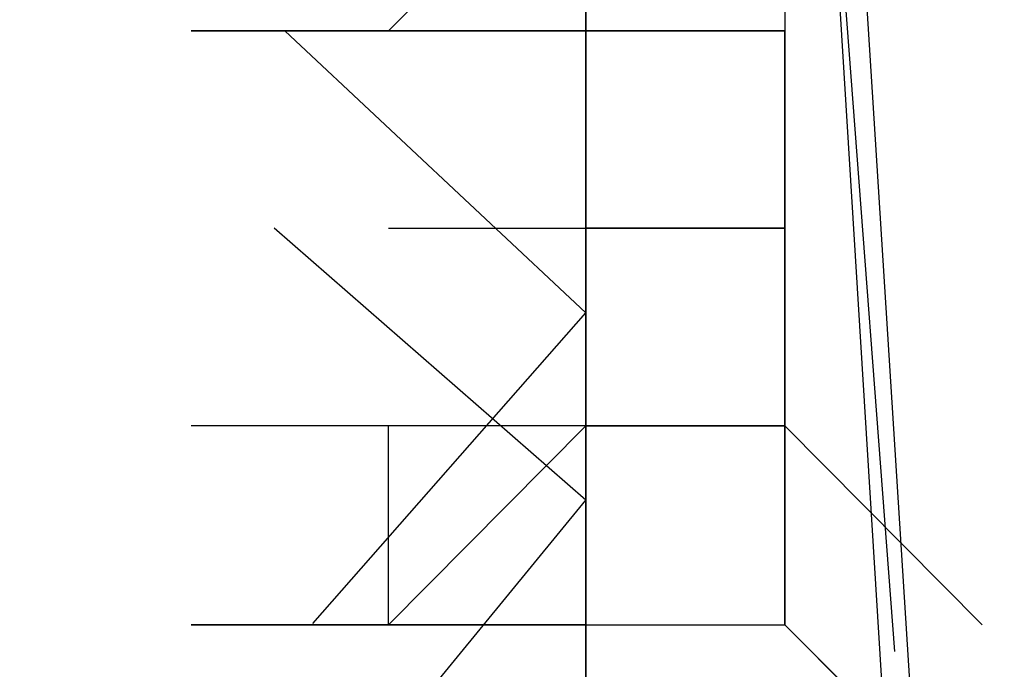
# Model space of a CAD drawing. Header units: feet. Extents: x -79 to 198, y -22 to 181.
# Tile 873 of 982: x 137.8151 to 137.8815, y 118.8014 to 118.8451. Entities that reach past the tile are written whole.
import ezdxf

# ---------------------------------------------------------------- set-up
doc = ezdxf.new("R2010")
doc.units = ezdxf.units.FT
doc.layers.add('A-LINEA', color=7, linetype='CONTINUOUS')

msp = doc.modelspace()

# ---------------------------------------------------------------- linework, layer by layer
at = {"layer": 'A-LINEA'}
for p, q in [((137.8697, 118.8605), (137.8741, 118.8026)), ((137.8697, 118.8605), (137.8741, 118.8026)), ((137.8533, 118.8578), (137.8533, 118.8444)), ((137.8533, 118.8578), (137.8533, 118.8444)), ((137.8533, 118.8444), (137.8533, 118.8578)), ((137.8533, 118.8578), (137.8533, 118.8444)), ((137.8533, 118.8578), (137.8533, 118.8444)), ((137.8533, 118.8444), (137.8533, 118.8578)), ((137.8667, 118.8578), (137.8667, 118.8444)), ((137.8667, 118.8578), (137.8667, 118.8444)), ((137.8667, 118.8578), (137.8667, 118.8444)), ((137.8667, 118.8578), (137.8667, 118.8444)), ((137.8267, 118.8444), (137.8267, 118.8444)), ((137.8267, 118.8444), (137.8267, 118.8444)), ((137.8267, 118.8444), (137.8267, 118.8444)), ((137.8267, 118.8444), (137.8267, 118.8444)), ((137.8267, 118.8444), (137.8267, 118.8444)), ((137.8267, 118.8444), (137.84, 118.8444)), ((137.8267, 118.8444), (137.8267, 118.8444)), ((137.8267, 118.8444), (137.8267, 118.8444)), ((137.8267, 118.8444), (137.8267, 118.8444)), ((137.8267, 118.8444), (137.8267, 118.8444)), ((137.8267, 118.8444), (137.8267, 118.8444)), ((137.8267, 118.8444), (137.84, 118.8444)), ((137.84, 118.8444), (137.84, 118.8444)), ((137.84, 118.8444), (137.8533, 118.8444)), ((137.8533, 118.8444), (137.84, 118.8444)), ((137.84, 118.8444), (137.84, 118.8444)), ((137.84, 118.8444), (137.84, 118.8444)), ((137.84, 118.8444), (137.84, 118.8444)), ((137.84, 118.8444), (137.84, 118.8444)), ((137.84, 118.8444), (137.84, 118.8444)), ((137.8533, 118.8444), (137.84, 118.8444)), ((137.84, 118.8444), (137.84, 118.8444)), ((137.84, 118.8444), (137.84, 118.8444)), ((137.84, 118.8444), (137.84, 118.8444)), ((137.84, 118.8444), (137.84, 118.8444)), ((137.84, 118.8444), (137.84, 118.8444)), ((137.84, 118.8444), (137.84, 118.8444)), ((137.84, 118.8444), (137.84, 118.8444)), ((137.8533, 118.8444), (137.84, 118.8444)), ((137.84, 118.8444), (137.84, 118.8444)), ((137.84, 118.8444), (137.84, 118.8444)), ((137.84, 118.8444), (137.84, 118.8444)), ((137.84, 118.8444), (137.84, 118.8444)), ((137.84, 118.8444), (137.84, 118.8444)), ((137.84, 118.8444), (137.84, 118.8444)), ((137.84, 118.8444), (137.84, 118.8444)), ((137.84, 118.8444), (137.8533, 118.8444)), ((137.8533, 118.8444), (137.84, 118.8444)), ((137.84, 118.8444), (137.84, 118.8444)), ((137.84, 118.8444), (137.84, 118.8444)), ((137.84, 118.8444), (137.84, 118.8444)), ((137.84, 118.8444), (137.84, 118.8444)), ((137.84, 118.8444), (137.84, 118.8444)), ((137.8533, 118.8444), (137.84, 118.8444)), ((137.84, 118.8444), (137.84, 118.8444)), ((137.84, 118.8444), (137.84, 118.8444)), ((137.84, 118.8444), (137.84, 118.8444)), ((137.84, 118.8444), (137.84, 118.8444)), ((137.84, 118.8444), (137.84, 118.8444)), ((137.84, 118.8444), (137.84, 118.8444)), ((137.84, 118.8444), (137.84, 118.8444)), ((137.8533, 118.8444), (137.84, 118.8444)), ((137.84, 118.8444), (137.84, 118.8444)), ((137.84, 118.8444), (137.84, 118.8444)), ((137.84, 118.8444), (137.84, 118.8444)), ((137.84, 118.8444), (137.84, 118.8444)), ((137.84, 118.8444), (137.84, 118.8444)), ((137.84, 118.8444), (137.84, 118.8444)), ((137.8533, 118.8444), (137.8533, 118.8444)), ((137.8533, 118.8444), (137.8533, 118.8444)), ((137.8533, 118.8444), (137.8533, 118.8311)), ((137.8533, 118.8444), (137.8533, 118.8311)), ((137.8533, 118.8444), (137.8533, 118.8311)), ((137.8533, 118.8444), (137.8533, 118.8444)), ((137.8533, 118.8444), (137.8533, 118.8444)), ((137.8533, 118.8444), (137.8533, 118.8444)), ((137.8533, 118.8444), (137.8533, 118.8444)), ((137.8533, 118.8444), (137.8533, 118.8444)), ((137.8533, 118.8444), (137.8533, 118.8444)), ((137.8533, 118.8444), (137.8533, 118.8444)), ((137.8533, 118.8444), (137.8533, 118.8444)), ((137.8533, 118.8444), (137.8533, 118.8444)), ((137.8533, 118.8444), (137.8533, 118.8444)), ((137.8533, 118.8444), (137.8533, 118.8444)), ((137.8533, 118.8444), (137.8533, 118.8444)), ((137.8667, 118.8444), (137.8533, 118.8444)), ((137.8533, 118.8444), (137.8533, 118.8444)), ((137.8533, 118.8444), (137.8533, 118.8444)), ((137.8533, 118.8444), (137.8533, 118.8444)), ((137.8533, 118.8444), (137.8533, 118.8444)), ((137.8533, 118.8444), (137.8533, 118.8444)), ((137.8533, 118.8444), (137.8533, 118.8444)), ((137.8533, 118.8444), (137.8533, 118.8444)), ((137.8533, 118.8444), (137.8533, 118.8444)), ((137.8533, 118.8444), (137.8533, 118.8444)), ((137.8533, 118.8444), (137.8533, 118.8444)), ((137.8533, 118.8444), (137.8533, 118.8444)), ((137.8533, 118.8444), (137.8533, 118.8444)), ((137.8533, 118.8444), (137.8533, 118.8444)), ((137.8533, 118.8444), (137.8533, 118.8444)), ((137.8533, 118.8311), (137.8533, 118.8444)), ((137.8533, 118.8444), (137.8533, 118.8444)), ((137.8533, 118.8444), (137.8533, 118.8444)), ((137.8533, 118.8444), (137.8533, 118.8444)), ((137.8533, 118.8444), (137.8533, 118.8444)), ((137.8533, 118.8444), (137.8533, 118.8444)), ((137.8533, 118.8444), (137.8667, 118.8444)), ((137.8533, 118.8311), (137.8533, 118.8444)), ((137.8533, 118.8444), (137.8533, 118.8444)), ((137.8533, 118.8444), (137.8667, 118.8444)), ((137.8533, 118.8444), (137.8533, 118.8311)), ((137.8533, 118.8444), (137.8533, 118.8444)), ((137.8533, 118.8444), (137.8533, 118.8444)), ((137.8667, 118.8444), (137.8533, 118.8444)), ((137.8533, 118.8444), (137.8533, 118.8444)), ((137.8533, 118.8444), (137.8533, 118.8444)), ((137.8533, 118.8444), (137.8533, 118.8311)), ((137.8533, 118.8444), (137.8533, 118.8444)), ((137.8533, 118.8444), (137.8533, 118.8444)), ((137.8533, 118.8444), (137.8533, 118.8311)), ((137.8533, 118.8444), (137.8533, 118.8444)), ((137.8533, 118.8444), (137.8533, 118.8444)), ((137.8533, 118.8444), (137.8533, 118.8311)), ((137.8533, 118.8444), (137.8533, 118.8311)), ((137.8533, 118.8444), (137.8533, 118.8311)), ((137.8533, 118.8444), (137.8533, 118.8444)), ((137.8533, 118.8444), (137.8533, 118.8444)), ((137.8533, 118.8444), (137.8533, 118.8444)), ((137.8533, 118.8444), (137.8533, 118.8444)), ((137.8533, 118.8444), (137.8533, 118.8444)), ((137.8533, 118.8444), (137.8533, 118.8444)), ((137.8533, 118.8444), (137.8533, 118.8444)), ((137.8533, 118.8444), (137.8533, 118.8444)), ((137.8533, 118.8444), (137.8533, 118.8444)), ((137.8533, 118.8444), (137.8533, 118.8444)), ((137.8533, 118.8444), (137.8533, 118.8444)), ((137.8533, 118.8444), (137.8533, 118.8444)), ((137.8667, 118.8444), (137.8533, 118.8444)), ((137.8533, 118.8444), (137.8533, 118.8444)), ((137.8533, 118.8444), (137.8533, 118.8444)), ((137.8533, 118.8444), (137.8533, 118.8444)), ((137.8533, 118.8444), (137.8533, 118.8444)), ((137.8533, 118.8444), (137.8533, 118.8444)), ((137.8533, 118.8444), (137.8533, 118.8444)), ((137.8533, 118.8444), (137.8533, 118.8444)), ((137.8533, 118.8444), (137.8533, 118.8444)), ((137.8533, 118.8444), (137.8533, 118.8444)), ((137.8533, 118.8444), (137.8533, 118.8444)), ((137.8533, 118.8444), (137.8533, 118.8444)), ((137.8533, 118.8444), (137.8533, 118.8444)), ((137.8533, 118.8444), (137.8533, 118.8444)), ((137.8533, 118.8444), (137.8533, 118.8444)), ((137.8533, 118.8311), (137.8533, 118.8444)), ((137.8533, 118.8444), (137.8533, 118.8444)), ((137.8533, 118.8444), (137.8533, 118.8444)), ((137.8533, 118.8444), (137.8533, 118.8444)), ((137.8533, 118.8444), (137.8533, 118.8444)), ((137.8533, 118.8444), (137.8533, 118.8444)), ((137.8533, 118.8444), (137.8667, 118.8444)), ((137.8533, 118.8311), (137.8533, 118.8444)), ((137.8533, 118.8444), (137.8533, 118.8444)), ((137.8533, 118.8444), (137.8667, 118.8444)), ((137.8533, 118.8444), (137.8533, 118.8311)), ((137.8533, 118.8444), (137.8533, 118.8444)), ((137.8533, 118.8444), (137.8533, 118.8444)), ((137.8667, 118.8444), (137.8533, 118.8444)), ((137.8533, 118.8444), (137.8533, 118.8444)), ((137.8533, 118.8444), (137.8533, 118.8444)), ((137.8533, 118.8444), (137.8533, 118.8311)), ((137.8533, 118.8444), (137.8533, 118.8444)), ((137.8533, 118.8444), (137.8533, 118.8444)), ((137.8533, 118.8444), (137.8533, 118.8311)), ((137.8667, 118.8444), (137.8667, 118.8444)), ((137.8667, 118.8444), (137.8667, 118.8444)), ((137.8667, 118.8444), (137.8667, 118.8444)), ((137.8667, 118.8444), (137.8667, 118.8444)), ((137.8667, 118.8444), (137.8667, 118.8444)), ((137.8667, 118.8444), (137.8667, 118.8444)), ((137.8667, 118.8444), (137.8667, 118.8444)), ((137.8667, 118.8444), (137.8667, 118.8444)), ((137.8667, 118.8444), (137.8667, 118.8444)), ((137.8667, 118.8444), (137.8667, 118.8311)), ((137.8667, 118.8444), (137.8667, 118.8311)), ((137.8667, 118.8444), (137.8667, 118.8444)), ((137.8667, 118.8444), (137.8667, 118.8444)), ((137.8667, 118.8444), (137.8667, 118.8444)), ((137.8667, 118.8444), (137.8667, 118.8444)), ((137.8667, 118.8444), (137.8667, 118.8444)), ((137.8667, 118.8444), (137.8667, 118.8444)), ((137.8667, 118.8444), (137.8667, 118.8444)), ((137.8667, 118.8444), (137.8667, 118.8444)), ((137.8667, 118.8444), (137.8667, 118.8444)), ((137.8667, 118.8444), (137.8667, 118.8444)), ((137.8667, 118.8444), (137.8667, 118.8444)), ((137.8667, 118.8444), (137.8667, 118.8444)), ((137.8667, 118.8311), (137.8667, 118.8444)), ((137.8667, 118.8444), (137.8667, 118.8444)), ((137.8667, 118.8311), (137.8667, 118.8444)), ((137.8667, 118.8444), (137.8667, 118.8444)), ((137.8667, 118.8444), (137.8667, 118.8444)), ((137.8667, 118.8444), (137.8667, 118.8444)), ((137.8667, 118.8444), (137.8667, 118.8444)), ((137.8667, 118.8444), (137.8667, 118.8444)), ((137.8667, 118.8444), (137.8667, 118.8444)), ((137.8667, 118.8444), (137.8667, 118.8444)), ((137.8667, 118.8444), (137.8667, 118.8444)), ((137.8667, 118.8444), (137.8667, 118.8444)), ((137.8667, 118.8444), (137.8667, 118.8444)), ((137.8667, 118.8444), (137.8667, 118.8444)), ((137.8667, 118.8444), (137.8667, 118.8444)), ((137.8667, 118.8444), (137.8667, 118.8444)), ((137.8667, 118.8444), (137.8667, 118.8444)), ((137.8667, 118.8444), (137.8667, 118.8444)), ((137.8667, 118.8444), (137.8667, 118.8444)), ((137.8667, 118.8444), (137.8667, 118.8444)), ((137.8667, 118.8444), (137.8667, 118.8444)), ((137.8667, 118.8444), (137.8667, 118.8444)), ((137.8667, 118.8444), (137.8667, 118.8444)), ((137.8667, 118.8444), (137.8667, 118.8444)), ((137.8667, 118.8444), (137.8667, 118.8444)), ((137.8667, 118.8444), (137.8667, 118.8444)), ((137.8667, 118.8444), (137.8667, 118.8444)), ((137.8667, 118.8444), (137.8667, 118.8444)), ((137.8667, 118.8444), (137.8667, 118.8444)), ((137.8667, 118.8444), (137.8667, 118.8444)), ((137.8667, 118.8444), (137.8667, 118.8444)), ((137.8667, 118.8444), (137.8667, 118.8444)), ((137.8667, 118.8444), (137.8667, 118.8444)), ((137.8667, 118.8444), (137.8667, 118.8311)), ((137.8667, 118.8444), (137.8667, 118.8311)), ((137.8667, 118.8444), (137.8667, 118.8444)), ((137.8667, 118.8444), (137.8667, 118.8444)), ((137.8667, 118.8444), (137.8667, 118.8444)), ((137.8667, 118.8444), (137.8667, 118.8444)), ((137.8667, 118.8444), (137.8667, 118.8444)), ((137.8667, 118.8444), (137.8667, 118.8444)), ((137.8667, 118.8444), (137.8667, 118.8444)), ((137.8667, 118.8444), (137.8667, 118.8444)), ((137.8667, 118.8444), (137.8667, 118.8444)), ((137.8667, 118.8444), (137.8667, 118.8444)), ((137.8667, 118.8444), (137.8667, 118.8444)), ((137.8667, 118.8444), (137.8667, 118.8444)), ((137.8667, 118.8311), (137.8667, 118.8444)), ((137.8667, 118.8444), (137.8667, 118.8444)), ((137.8667, 118.8311), (137.8667, 118.8444)), ((137.8667, 118.8444), (137.8667, 118.8444)), ((137.8667, 118.8444), (137.8667, 118.8444)), ((137.8667, 118.8444), (137.8667, 118.8444)), ((137.8667, 118.8444), (137.8667, 118.8444)), ((137.8667, 118.8444), (137.8667, 118.8444)), ((137.8667, 118.8444), (137.8667, 118.8444)), ((137.8667, 118.8444), (137.8667, 118.8444)), ((137.8667, 118.8444), (137.8667, 118.8444)), ((137.8667, 118.8444), (137.8667, 118.8444)), ((137.8667, 118.8444), (137.8667, 118.8444)), ((137.8667, 118.8444), (137.8667, 118.8444)), ((137.8667, 118.8444), (137.8667, 118.8444)), ((137.8667, 118.8444), (137.8667, 118.8444)), ((137.8667, 118.8444), (137.8667, 118.8444)), ((137.8667, 118.8444), (137.8667, 118.8444)), ((137.8667, 118.8444), (137.8667, 118.8444)), ((137.8667, 118.8444), (137.8667, 118.8444)), ((137.8667, 118.8444), (137.8667, 118.8444)), ((137.8667, 118.8444), (137.8667, 118.8444)), ((137.8667, 118.8444), (137.8667, 118.8444)), ((137.8667, 118.8444), (137.8667, 118.8444)), ((137.84, 118.8311), (137.8533, 118.8311)), ((137.84, 118.8311), (137.84, 118.8311)), ((137.84, 118.8311), (137.8533, 118.8311)), ((137.84, 118.8311), (137.84, 118.8311)), ((137.8533, 118.8311), (137.8533, 118.8311)), ((137.8533, 118.8311), (137.8533, 118.8311)), ((137.8533, 118.8311), (137.8533, 118.8311)), ((137.8533, 118.8311), (137.8533, 118.8178)), ((137.8533, 118.8311), (137.8533, 118.8311)), ((137.8533, 118.8311), (137.8533, 118.8311)), ((137.8533, 118.8311), (137.8533, 118.8311)), ((137.8533, 118.8311), (137.8533, 118.8311)), ((137.8533, 118.8311), (137.8533, 118.8311)), ((137.8533, 118.8311), (137.8533, 118.8311)), ((137.8533, 118.8311), (137.8533, 118.8311)), ((137.8533, 118.8311), (137.8533, 118.8311)), ((137.8533, 118.8311), (137.8667, 118.8311)), ((137.8533, 118.8311), (137.8533, 118.8311)), ((137.8533, 118.8311), (137.8533, 118.8311)), ((137.8533, 118.8311), (137.8533, 118.8311)), ((137.8533, 118.8311), (137.8533, 118.8311)), ((137.8533, 118.8311), (137.8533, 118.8311)), ((137.8533, 118.8311), (137.8533, 118.8178)), ((137.8533, 118.8311), (137.8533, 118.8311)), ((137.8533, 118.8311), (137.8533, 118.8311)), ((137.8533, 118.8311), (137.8533, 118.8311)), ((137.8533, 118.8311), (137.8533, 118.8311)), ((137.8533, 118.8311), (137.8533, 118.8311)), ((137.8667, 118.8311), (137.8533, 118.8311)), ((137.8533, 118.8178), (137.8533, 118.8311)), ((137.8533, 118.8178), (137.8533, 118.8311)), ((137.8533, 118.8178), (137.8533, 118.8311)), ((137.8533, 118.8178), (137.8533, 118.8311)), ((137.8533, 118.8311), (137.8533, 118.8311)), ((137.8533, 118.8311), (137.8533, 118.8311)), ((137.8533, 118.8311), (137.8533, 118.8311)), ((137.8533, 118.8311), (137.8533, 118.8311)), ((137.8533, 118.8311), (137.8533, 118.8311)), ((137.8533, 118.8311), (137.8667, 118.8311)), ((137.8533, 118.8178), (137.8533, 118.8311)), ((137.8667, 118.8311), (137.8533, 118.8311)), ((137.8533, 118.8311), (137.8533, 118.8311)), ((137.8533, 118.8311), (137.8533, 118.8311)), ((137.8533, 118.8311), (137.8533, 118.8311)), ((137.8533, 118.8311), (137.8533, 118.8311)), ((137.8533, 118.8311), (137.8533, 118.8311)), ((137.8533, 118.8311), (137.8533, 118.8311)), ((137.8533, 118.8311), (137.8533, 118.8311)), ((137.8533, 118.8311), (137.8533, 118.8311)), ((137.8533, 118.8311), (137.8533, 118.8311)), ((137.8533, 118.8311), (137.8533, 118.8311)), ((137.8533, 118.8311), (137.8533, 118.8311)), ((137.8533, 118.8311), (137.8533, 118.8311)), ((137.8533, 118.8311), (137.8533, 118.8311)), ((137.8533, 118.8311), (137.8533, 118.8311)), ((137.8667, 118.8311), (137.8533, 118.8311)), ((137.8533, 118.8311), (137.8533, 118.8311)), ((137.8533, 118.8311), (137.8533, 118.8311)), ((137.8533, 118.8311), (137.8533, 118.8311)), ((137.8533, 118.8311), (137.8533, 118.8311)), ((137.8533, 118.8311), (137.8533, 118.8311)), ((137.8533, 118.8311), (137.8533, 118.8178)), ((137.8533, 118.8311), (137.8533, 118.8311)), ((137.8533, 118.8311), (137.8533, 118.8311)), ((137.8533, 118.8311), (137.8533, 118.8311)), ((137.8533, 118.8311), (137.8533, 118.8311)), ((137.8533, 118.8311), (137.8533, 118.8311)), ((137.8533, 118.8311), (137.8533, 118.8311)), ((137.8533, 118.8311), (137.8533, 118.8311)), ((137.8533, 118.8311), (137.8533, 118.8311)), ((137.8533, 118.8311), (137.8667, 118.8311)), ((137.8533, 118.8311), (137.8533, 118.8311)), ((137.8533, 118.8311), (137.8533, 118.8311)), ((137.8533, 118.8311), (137.8533, 118.8311)), ((137.8533, 118.8311), (137.8533, 118.8311)), ((137.8533, 118.8311), (137.8533, 118.8311)), ((137.8533, 118.8311), (137.8533, 118.8178)), ((137.8533, 118.8311), (137.8533, 118.8311)), ((137.8533, 118.8311), (137.8533, 118.8311)), ((137.8533, 118.8311), (137.8533, 118.8311)), ((137.8533, 118.8311), (137.8533, 118.8311)), ((137.8533, 118.8311), (137.8533, 118.8311)), ((137.8667, 118.8311), (137.8533, 118.8311)), ((137.8533, 118.8178), (137.8533, 118.8311)), ((137.8533, 118.8178), (137.8533, 118.8311)), ((137.8533, 118.8178), (137.8533, 118.8311)), ((137.8533, 118.8178), (137.8533, 118.8311)), ((137.8533, 118.8311), (137.8533, 118.8311)), ((137.8533, 118.8311), (137.8533, 118.8311)), ((137.8533, 118.8311), (137.8533, 118.8311)), ((137.8533, 118.8311), (137.8533, 118.8311)), ((137.8533, 118.8311), (137.8533, 118.8311)), ((137.8533, 118.8311), (137.8667, 118.8311)), ((137.8533, 118.8178), (137.8533, 118.8311)), ((137.8667, 118.8311), (137.8533, 118.8311)), ((137.8533, 118.8311), (137.8533, 118.8311)), ((137.8533, 118.8311), (137.8533, 118.8311)), ((137.8533, 118.8311), (137.8533, 118.8311)), ((137.8533, 118.8311), (137.8533, 118.8311)), ((137.8533, 118.8311), (137.8533, 118.8311)), ((137.8533, 118.8311), (137.8533, 118.8311)), ((137.8533, 118.8311), (137.8533, 118.8311)), ((137.8533, 118.8311), (137.8533, 118.8311)), ((137.8533, 118.8311), (137.8533, 118.8311)), ((137.8533, 118.8311), (137.8533, 118.8311)), ((137.8533, 118.8311), (137.8533, 118.8311)), ((137.8533, 118.8311), (137.8533, 118.8311)), ((137.8533, 118.8311), (137.8533, 118.8311)), ((137.8533, 118.8311), (137.8533, 118.8311)), ((137.8667, 118.8311), (137.8533, 118.8311)), ((137.8533, 118.8311), (137.8533, 118.8311)), ((137.8533, 118.8311), (137.8533, 118.8311)), ((137.8667, 118.8311), (137.8667, 118.8311)), ((137.8667, 118.8311), (137.8667, 118.8311)), ((137.8667, 118.8311), (137.8667, 118.8311)), ((137.8667, 118.8311), (137.8667, 118.8311)), ((137.8667, 118.8311), (137.8667, 118.8311)), ((137.8667, 118.8311), (137.8667, 118.8311)), ((137.8667, 118.8311), (137.8667, 118.8311)), ((137.8667, 118.8311), (137.8667, 118.8311)), ((137.8667, 118.8311), (137.8667, 118.8311)), ((137.8667, 118.8311), (137.8667, 118.8311)), ((137.8667, 118.8311), (137.8667, 118.8311)), ((137.8667, 118.8311), (137.8667, 118.8311)), ((137.8667, 118.8311), (137.8667, 118.8178)), ((137.8667, 118.8311), (137.8667, 118.8311)), ((137.8667, 118.8311), (137.8667, 118.8311)), ((137.8667, 118.8311), (137.8667, 118.8311)), ((137.8667, 118.8311), (137.8667, 118.8311)), ((137.8667, 118.8311), (137.8667, 118.8311)), ((137.8667, 118.8311), (137.8667, 118.8311)), ((137.8667, 118.8311), (137.8667, 118.8311)), ((137.8667, 118.8178), (137.8667, 118.8311)), ((137.8667, 118.8311), (137.8667, 118.8311)), ((137.8667, 118.8311), (137.8667, 118.8311)), ((137.8667, 118.8311), (137.8667, 118.8311)), ((137.8667, 118.8311), (137.8667, 118.8311)), ((137.8667, 118.8311), (137.8667, 118.8311)), ((137.8667, 118.8311), (137.8667, 118.8311)), ((137.8667, 118.8311), (137.8667, 118.8311)), ((137.8667, 118.8311), (137.8667, 118.8311)), ((137.8667, 118.8311), (137.8667, 118.8311)), ((137.8667, 118.8311), (137.8667, 118.8311)), ((137.8667, 118.8311), (137.8667, 118.8311)), ((137.8667, 118.8311), (137.8667, 118.8311)), ((137.8667, 118.8311), (137.8667, 118.8311)), ((137.8667, 118.8311), (137.8667, 118.8311)), ((137.8667, 118.8311), (137.8667, 118.8311)), ((137.8667, 118.8311), (137.8667, 118.8311)), ((137.8667, 118.8311), (137.8667, 118.8311)), ((137.8667, 118.8311), (137.8667, 118.8311)), ((137.8667, 118.8311), (137.8667, 118.8311)), ((137.8667, 118.8311), (137.8667, 118.8311)), ((137.8667, 118.8311), (137.8667, 118.8311)), ((137.8667, 118.8311), (137.8667, 118.8311)), ((137.8667, 118.8311), (137.8667, 118.8311)), ((137.8667, 118.8311), (137.8667, 118.8311)), ((137.8667, 118.8311), (137.8667, 118.8311)), ((137.8667, 118.8311), (137.8667, 118.8311)), ((137.8667, 118.8311), (137.8667, 118.8311)), ((137.8667, 118.8311), (137.8667, 118.8311)), ((137.8667, 118.8311), (137.8667, 118.8311)), ((137.8667, 118.8311), (137.8667, 118.8311)), ((137.8667, 118.8311), (137.8667, 118.8178)), ((137.8667, 118.8311), (137.8667, 118.8311)), ((137.8667, 118.8311), (137.8667, 118.8311)), ((137.8667, 118.8311), (137.8667, 118.8311)), ((137.8667, 118.8311), (137.8667, 118.8311)), ((137.8667, 118.8311), (137.8667, 118.8311)), ((137.8667, 118.8311), (137.8667, 118.8311)), ((137.8667, 118.8311), (137.8667, 118.8311)), ((137.8667, 118.8178), (137.8667, 118.8311)), ((137.8667, 118.8311), (137.8667, 118.8311)), ((137.8667, 118.8311), (137.8667, 118.8311)), ((137.8667, 118.8311), (137.8667, 118.8311)), ((137.8667, 118.8311), (137.8667, 118.8311)), ((137.8667, 118.8311), (137.8667, 118.8311)), ((137.8667, 118.8311), (137.8667, 118.8311)), ((137.8667, 118.8311), (137.8667, 118.8311)), ((137.8667, 118.8311), (137.8667, 118.8311)), ((137.8667, 118.8311), (137.8667, 118.8311)), ((137.8667, 118.8311), (137.8667, 118.8311)), ((137.8667, 118.8311), (137.8667, 118.8311)), ((137.8667, 118.8311), (137.8667, 118.8311)), ((137.8667, 118.8311), (137.8667, 118.8311)), ((137.8667, 118.8311), (137.8667, 118.8311)), ((137.8667, 118.8311), (137.8667, 118.8311)), ((137.8667, 118.8311), (137.8667, 118.8311)), ((137.8667, 118.8311), (137.8667, 118.8311)), ((137.8667, 118.8311), (137.8667, 118.8311)), ((137.84, 118.8178), (137.8267, 118.8178)), ((137.84, 118.8178), (137.8267, 118.8178)), ((137.84, 118.8178), (137.84, 118.8178)), ((137.84, 118.8178), (137.84, 118.8178)), ((137.84, 118.8178), (137.84, 118.8178)), ((137.84, 118.8178), (137.84, 118.8178)), ((137.8533, 118.8178), (137.84, 118.8178)), ((137.84, 118.8178), (137.84, 118.8178)), ((137.84, 118.8178), (137.84, 118.8178)), ((137.84, 118.8178), (137.84, 118.8178)), ((137.84, 118.8178), (137.84, 118.8178)), ((137.84, 118.8178), (137.84, 118.8178)), ((137.84, 118.8044), (137.84, 118.8178)), ((137.84, 118.8044), (137.84, 118.8178)), ((137.84, 118.8178), (137.84, 118.8178)), ((137.84, 118.8178), (137.84, 118.8178)), ((137.84, 118.8178), (137.84, 118.8178)), ((137.84, 118.8178), (137.84, 118.8178)), ((137.8533, 118.8178), (137.84, 118.8178)), ((137.84, 118.8178), (137.84, 118.8178)), ((137.84, 118.8178), (137.84, 118.8178)), ((137.84, 118.8178), (137.84, 118.8178)), ((137.84, 118.8178), (137.84, 118.8178)), ((137.84, 118.8178), (137.84, 118.8178)), ((137.84, 118.8044), (137.84, 118.8178)), ((137.84, 118.8044), (137.84, 118.8178)), ((137.8533, 118.8178), (137.8533, 118.8178)), ((137.8533, 118.8178), (137.8533, 118.8178)), ((137.8533, 118.8178), (137.8533, 118.8178)), ((137.8533, 118.8178), (137.8533, 118.8178)), ((137.8533, 118.8178), (137.8533, 118.8178)), ((137.8533, 118.8178), (137.8533, 118.8178)), ((137.8533, 118.8178), (137.8533, 118.8044)), ((137.8533, 118.8178), (137.8533, 118.8178)), ((137.8533, 118.8178), (137.8667, 118.8178)), ((137.8533, 118.8178), (137.8533, 118.8178)), ((137.8667, 118.8178), (137.8533, 118.8178)), ((137.8533, 118.8178), (137.8533, 118.8178)), ((137.8667, 118.8178), (137.8533, 118.8178)), ((137.8533, 118.8178), (137.8533, 118.8178)), ((137.8533, 118.8178), (137.8533, 118.8178)), ((137.8533, 118.8178), (137.8533, 118.8178)), ((137.8533, 118.8178), (137.8533, 118.8178)), ((137.8533, 118.8178), (137.8533, 118.8178)), ((137.8533, 118.8178), (137.8533, 118.8178)), ((137.8533, 118.8178), (137.8533, 118.8178)), ((137.8533, 118.8178), (137.8533, 118.8178)), ((137.8533, 118.8178), (137.8533, 118.8178)), ((137.8533, 118.8178), (137.8533, 118.8178)), ((137.8533, 118.8178), (137.8533, 118.8178)), ((137.8533, 118.8178), (137.8533, 118.8178)), ((137.8533, 118.8178), (137.8533, 118.8178)), ((137.8533, 118.8178), (137.8533, 118.8178)), ((137.8533, 118.8178), (137.8533, 118.8178)), ((137.8533, 118.8178), (137.8533, 118.8178)), ((137.8533, 118.8178), (137.8533, 118.8178)), ((137.8533, 118.8178), (137.8533, 118.8178)), ((137.8533, 118.8178), (137.8533, 118.8178)), ((137.8533, 118.8044), (137.8533, 118.8178)), ((137.8533, 118.8044), (137.8533, 118.8178)), ((137.8533, 118.8178), (137.8533, 118.8178)), ((137.8533, 118.8044), (137.8533, 118.8178)), ((137.8533, 118.8044), (137.8533, 118.8178)), ((137.8533, 118.8178), (137.8533, 118.8178)), ((137.8533, 118.8178), (137.8533, 118.8178)), ((137.8533, 118.8178), (137.8533, 118.8178)), ((137.8533, 118.8178), (137.8533, 118.8178)), ((137.8533, 118.8178), (137.8533, 118.8178)), ((137.8533, 118.8178), (137.8533, 118.8178)), ((137.8533, 118.8178), (137.8533, 118.8178)), ((137.8533, 118.8178), (137.8533, 118.8178)), ((137.8667, 118.8178), (137.8533, 118.8178)), ((137.8533, 118.8178), (137.8533, 118.8044)), ((137.8533, 118.8178), (137.8533, 118.8178)), ((137.8533, 118.8178), (137.8533, 118.8178)), ((137.8533, 118.8178), (137.8533, 118.8178)), ((137.8533, 118.8178), (137.8533, 118.8178)), ((137.8533, 118.8178), (137.8533, 118.8178)), ((137.8533, 118.8178), (137.8667, 118.8178)), ((137.8533, 118.8178), (137.8533, 118.8178)), ((137.8533, 118.8178), (137.8533, 118.8178)), ((137.8533, 118.8178), (137.8533, 118.8178)), ((137.8533, 118.8178), (137.8533, 118.8178)), ((137.8533, 118.8178), (137.8533, 118.8178)), ((137.8533, 118.8178), (137.8533, 118.8178)), ((137.8533, 118.8178), (137.8533, 118.8178)), ((137.8533, 118.8178), (137.8533, 118.8178)), ((137.8533, 118.8178), (137.8533, 118.8178)), ((137.8533, 118.8178), (137.8533, 118.8178)), ((137.8533, 118.8178), (137.8533, 118.8044)), ((137.8533, 118.8178), (137.8533, 118.8178)), ((137.8533, 118.8178), (137.8667, 118.8178)), ((137.8533, 118.8178), (137.8533, 118.8178)), ((137.8667, 118.8178), (137.8533, 118.8178)), ((137.8533, 118.8178), (137.8533, 118.8178)), ((137.8667, 118.8178), (137.8533, 118.8178)), ((137.8533, 118.8178), (137.8533, 118.8178)), ((137.8533, 118.8178), (137.8533, 118.8178)), ((137.8533, 118.8178), (137.8533, 118.8178)), ((137.8533, 118.8178), (137.8533, 118.8178)), ((137.8533, 118.8178), (137.8533, 118.8178)), ((137.8533, 118.8178), (137.8533, 118.8178)), ((137.8533, 118.8178), (137.8533, 118.8178)), ((137.8533, 118.8178), (137.8533, 118.8178)), ((137.8533, 118.8178), (137.8533, 118.8178)), ((137.8533, 118.8178), (137.8533, 118.8178)), ((137.8533, 118.8178), (137.8533, 118.8178)), ((137.8533, 118.8178), (137.8533, 118.8178)), ((137.8533, 118.8178), (137.8533, 118.8178)), ((137.8533, 118.8178), (137.8533, 118.8178)), ((137.8533, 118.8178), (137.8533, 118.8178)), ((137.8533, 118.8178), (137.8533, 118.8178)), ((137.8533, 118.8178), (137.8533, 118.8178)), ((137.8533, 118.8178), (137.8533, 118.8178)), ((137.8533, 118.8178), (137.8533, 118.8178)), ((137.8533, 118.8044), (137.8533, 118.8178)), ((137.8533, 118.8044), (137.8533, 118.8178)), ((137.8533, 118.8178), (137.8533, 118.8178)), ((137.8533, 118.8044), (137.8533, 118.8178)), ((137.8533, 118.8044), (137.8533, 118.8178)), ((137.8533, 118.8178), (137.8533, 118.8178)), ((137.8533, 118.8178), (137.8533, 118.8178)), ((137.8533, 118.8178), (137.8533, 118.8178)), ((137.8533, 118.8178), (137.8533, 118.8178)), ((137.8533, 118.8178), (137.8533, 118.8178)), ((137.8533, 118.8178), (137.8533, 118.8178)), ((137.8533, 118.8178), (137.8533, 118.8178)), ((137.8533, 118.8178), (137.8533, 118.8178)), ((137.8667, 118.8178), (137.8533, 118.8178)), ((137.8533, 118.8178), (137.8533, 118.8044)), ((137.8533, 118.8178), (137.8533, 118.8178)), ((137.8533, 118.8178), (137.8533, 118.8178)), ((137.8533, 118.8178), (137.8533, 118.8178)), ((137.8533, 118.8178), (137.8533, 118.8178)), ((137.8533, 118.8178), (137.8533, 118.8178)), ((137.8533, 118.8178), (137.8667, 118.8178)), ((137.8533, 118.8178), (137.8533, 118.8178)), ((137.8533, 118.8178), (137.8533, 118.8178)), ((137.8533, 118.8178), (137.8533, 118.8178)), ((137.8533, 118.8178), (137.8533, 118.8178)), ((137.8667, 118.8178), (137.8667, 118.8178)), ((137.8667, 118.8178), (137.8667, 118.8178)), ((137.8667, 118.8178), (137.8667, 118.8178)), ((137.8667, 118.8178), (137.8667, 118.8178)), ((137.8667, 118.8178), (137.8667, 118.8178)), ((137.8667, 118.8178), (137.8667, 118.8178)), ((137.8667, 118.8178), (137.8667, 118.8178)), ((137.8667, 118.8178), (137.8667, 118.8178)), ((137.8667, 118.8178), (137.8667, 118.8178)), ((137.8667, 118.8178), (137.8667, 118.8178)), ((137.8667, 118.8178), (137.8667, 118.8178)), ((137.8667, 118.8178), (137.8667, 118.8178)), ((137.8667, 118.8178), (137.8667, 118.8178)), ((137.8667, 118.8178), (137.8667, 118.8178)), ((137.8667, 118.8178), (137.8667, 118.8178)), ((137.8667, 118.8178), (137.8667, 118.8178)), ((137.8667, 118.8178), (137.8667, 118.8178)), ((137.8667, 118.8178), (137.8667, 118.8178)), ((137.8667, 118.8178), (137.8667, 118.8178)), ((137.8667, 118.8178), (137.8667, 118.8178)), ((137.8667, 118.8178), (137.8667, 118.8178)), ((137.8667, 118.8178), (137.8667, 118.8178)), ((137.8667, 118.8178), (137.8667, 118.8178)), ((137.8667, 118.8178), (137.8667, 118.8178)), ((137.8667, 118.8178), (137.8667, 118.8178)), ((137.8667, 118.8178), (137.8667, 118.8178)), ((137.88, 118.8044), (137.8667, 118.8178)), ((137.8667, 118.8178), (137.8667, 118.8178)), ((137.8667, 118.8178), (137.8667, 118.8178)), ((137.8667, 118.8178), (137.8667, 118.8178)), ((137.8667, 118.8178), (137.8667, 118.8178)), ((137.8667, 118.8178), (137.8667, 118.8178)), ((137.8667, 118.8178), (137.8667, 118.8178)), ((137.8667, 118.8178), (137.8667, 118.8178)), ((137.8667, 118.8178), (137.8667, 118.8178)), ((137.8667, 118.8178), (137.8667, 118.8178)), ((137.8667, 118.8178), (137.8667, 118.8178)), ((137.8667, 118.8178), (137.8667, 118.8178)), ((137.8667, 118.8178), (137.8667, 118.8178)), ((137.8667, 118.8178), (137.8667, 118.8178)), ((137.8667, 118.8178), (137.8667, 118.8178)), ((137.8667, 118.8178), (137.8667, 118.8178)), ((137.8667, 118.8044), (137.8667, 118.8178)), ((137.8667, 118.8178), (137.8667, 118.8178)), ((137.8667, 118.8178), (137.8667, 118.8178)), ((137.8667, 118.8178), (137.8667, 118.8178)), ((137.8667, 118.8178), (137.8667, 118.8178)), ((137.8667, 118.8178), (137.8667, 118.8178)), ((137.8667, 118.8178), (137.8667, 118.8178)), ((137.8667, 118.8178), (137.8667, 118.8044)), ((137.8667, 118.8178), (137.8667, 118.8178)), ((137.8667, 118.8178), (137.8667, 118.8178)), ((137.8667, 118.8178), (137.8667, 118.8178)), ((137.8667, 118.8178), (137.8667, 118.8178)), ((137.8667, 118.8178), (137.8667, 118.8178)), ((137.8667, 118.8178), (137.8667, 118.8178)), ((137.8667, 118.8178), (137.8667, 118.8178)), ((137.8667, 118.8178), (137.8667, 118.8178)), ((137.8667, 118.8178), (137.8667, 118.8178)), ((137.8667, 118.8178), (137.8667, 118.8178)), ((137.8667, 118.8178), (137.8667, 118.8178)), ((137.8667, 118.8178), (137.8667, 118.8178)), ((137.8667, 118.8178), (137.8667, 118.8178)), ((137.8667, 118.8178), (137.8667, 118.8178)), ((137.8667, 118.8178), (137.8667, 118.8178)), ((137.8667, 118.8178), (137.8667, 118.8178)), ((137.8667, 118.8178), (137.8667, 118.8178)), ((137.8667, 118.8178), (137.8667, 118.8178)), ((137.8667, 118.8178), (137.8667, 118.8178)), ((137.8667, 118.8178), (137.8667, 118.8178)), ((137.8667, 118.8178), (137.8667, 118.8178)), ((137.8667, 118.8178), (137.8667, 118.8178)), ((137.8667, 118.8178), (137.8667, 118.8178)), ((137.8667, 118.8178), (137.8667, 118.8178)), ((137.8667, 118.8178), (137.8667, 118.8178)), ((137.8667, 118.8178), (137.8667, 118.8178)), ((137.8667, 118.8178), (137.8667, 118.8178)), ((137.8667, 118.8178), (137.8667, 118.8178)), ((137.8667, 118.8178), (137.8667, 118.8178)), ((137.8667, 118.8178), (137.8667, 118.8178)), ((137.8667, 118.8178), (137.8667, 118.8178)), ((137.8667, 118.8178), (137.8667, 118.8178)), ((137.88, 118.8044), (137.8667, 118.8178)), ((137.8667, 118.8178), (137.8667, 118.8178)), ((137.8667, 118.8178), (137.8667, 118.8178)), ((137.8667, 118.8178), (137.8667, 118.8178)), ((137.8667, 118.8178), (137.8667, 118.8178)), ((137.8667, 118.8178), (137.8667, 118.8178)), ((137.8667, 118.8178), (137.8667, 118.8178)), ((137.8667, 118.8178), (137.8667, 118.8178)), ((137.8667, 118.8178), (137.8667, 118.8178)), ((137.8667, 118.8178), (137.8667, 118.8178)), ((137.8667, 118.8178), (137.8667, 118.8178)), ((137.8667, 118.8178), (137.8667, 118.8178)), ((137.8667, 118.8178), (137.8667, 118.8178)), ((137.8667, 118.8178), (137.8667, 118.8178)), ((137.8667, 118.8178), (137.8667, 118.8178)), ((137.8667, 118.8178), (137.8667, 118.8178)), ((137.8667, 118.8044), (137.8667, 118.8178)), ((137.8667, 118.8178), (137.8667, 118.8178)), ((137.8667, 118.8178), (137.8667, 118.8178)), ((137.8667, 118.8178), (137.8667, 118.8178)), ((137.8667, 118.8178), (137.8667, 118.8178)), ((137.8667, 118.8178), (137.8667, 118.8178)), ((137.8667, 118.8178), (137.8667, 118.8178)), ((137.8667, 118.8178), (137.8667, 118.8044)), ((137.8667, 118.8178), (137.8667, 118.8178)), ((137.8667, 118.8178), (137.8667, 118.8178)), ((137.8667, 118.8178), (137.8667, 118.8178)), ((137.8667, 118.8178), (137.8667, 118.8178)), ((137.8667, 118.8178), (137.8667, 118.8178)), ((137.8667, 118.8178), (137.8667, 118.8178)), ((137.8267, 118.8044), (137.8267, 118.8044)), ((137.8267, 118.8044), (137.8267, 118.8044)), ((137.8267, 118.8044), (137.8267, 118.8044)), ((137.8267, 118.8044), (137.8267, 118.8044)), ((137.84, 118.8044), (137.8267, 118.8044)), ((137.8267, 118.8044), (137.8267, 118.8044)), ((137.8267, 118.8044), (137.8267, 118.8044)), ((137.8267, 118.8044), (137.8267, 118.8044)), ((137.8267, 118.8044), (137.8267, 118.8044)), ((137.8267, 118.8044), (137.8267, 118.8044)), ((137.84, 118.8044), (137.8267, 118.8044)), ((137.8267, 118.8044), (137.8267, 118.8044)), ((137.84, 118.8044), (137.84, 118.8044)), ((137.84, 118.8044), (137.84, 118.8044)), ((137.84, 118.8044), (137.84, 118.8044)), ((137.84, 118.8044), (137.84, 118.8044)), ((137.84, 118.8044), (137.84, 118.8044)), ((137.84, 118.8044), (137.84, 118.8044)), ((137.84, 118.8044), (137.84, 118.8044)), ((137.84, 118.8044), (137.84, 118.8044)), ((137.84, 118.8044), (137.84, 118.8044)), ((137.84, 118.8044), (137.84, 118.8044)), ((137.84, 118.8044), (137.84, 118.8044)), ((137.84, 118.8044), (137.84, 118.8044)), ((137.84, 118.8044), (137.84, 118.8044)), ((137.84, 118.8044), (137.84, 118.8044)), ((137.8533, 118.8044), (137.84, 118.8044)), ((137.84, 118.8044), (137.84, 118.8044)), ((137.84, 118.8044), (137.84, 118.8044)), ((137.8533, 118.8044), (137.84, 118.8044)), ((137.84, 118.8044), (137.84, 118.8044)), ((137.84, 118.8044), (137.84, 118.8044)), ((137.84, 118.8044), (137.84, 118.8044)), ((137.84, 118.8044), (137.84, 118.8044)), ((137.84, 118.8044), (137.84, 118.8044)), ((137.84, 118.8044), (137.84, 118.8044)), ((137.84, 118.8044), (137.84, 118.8044)), ((137.84, 118.8044), (137.84, 118.8044)), ((137.84, 118.8044), (137.84, 118.8044)), ((137.84, 118.8044), (137.84, 118.8044)), ((137.84, 118.8044), (137.84, 118.8044)), ((137.84, 118.8044), (137.84, 118.8044)), ((137.84, 118.8044), (137.84, 118.8044)), ((137.84, 118.8044), (137.84, 118.8044)), ((137.84, 118.8044), (137.84, 118.8044)), ((137.8533, 118.8044), (137.84, 118.8044)), ((137.84, 118.8044), (137.84, 118.8044)), ((137.84, 118.8044), (137.84, 118.8044)), ((137.8533, 118.8044), (137.84, 118.8044)), ((137.84, 118.8044), (137.84, 118.8044)), ((137.8533, 118.8044), (137.8533, 118.8044)), ((137.8533, 118.8044), (137.8533, 118.8044)), ((137.8533, 118.8044), (137.8533, 118.8044)), ((137.8533, 118.8044), (137.8533, 118.8044)), ((137.8533, 118.8044), (137.8533, 118.8044)), ((137.8533, 118.8044), (137.8533, 118.8044)), ((137.8533, 118.8044), (137.8533, 118.8044)), ((137.8533, 118.8044), (137.8533, 118.8044)), ((137.8533, 118.8044), (137.8533, 118.8044)), ((137.8533, 118.8044), (137.8533, 118.8044)), ((137.8533, 118.8044), (137.8533, 118.8044)), ((137.8533, 118.8044), (137.8533, 118.8044)), ((137.8533, 118.8044), (137.8533, 118.8044)), ((137.8533, 118.8044), (137.8533, 118.8044)), ((137.8533, 118.8044), (137.8533, 118.8044)), ((137.8533, 118.8044), (137.8533, 118.8044)), ((137.8533, 118.8044), (137.8533, 118.8044)), ((137.8533, 118.8044), (137.8533, 118.8044)), ((137.8533, 118.8044), (137.8667, 118.8044)), ((137.8533, 118.8044), (137.8533, 118.7911)), ((137.8533, 118.8044), (137.8533, 118.8044)), ((137.8533, 118.8044), (137.8533, 118.8044)), ((137.8533, 118.8044), (137.8533, 118.8044)), ((137.8533, 118.8044), (137.8533, 118.8044)), ((137.8533, 118.8044), (137.8533, 118.8044)), ((137.8533, 118.8044), (137.8533, 118.8044)), ((137.8533, 118.8044), (137.8533, 118.8044)), ((137.8533, 118.8044), (137.8533, 118.7911)), ((137.8533, 118.8044), (137.8667, 118.8044)), ((137.8533, 118.8044), (137.8533, 118.7911)), ((137.8533, 118.8044), (137.8533, 118.8044)), ((137.8533, 118.8044), (137.8533, 118.8044)), ((137.8533, 118.8044), (137.8533, 118.8044)), ((137.8533, 118.8044), (137.8533, 118.8044)), ((137.8533, 118.8044), (137.8533, 118.8044)), ((137.8533, 118.8044), (137.8533, 118.8044)), ((137.8533, 118.8044), (137.8533, 118.8044)), ((137.8533, 118.8044), (137.8533, 118.8044)), ((137.8533, 118.8044), (137.8533, 118.8044)), ((137.8533, 118.8044), (137.8533, 118.8044)), ((137.8533, 118.8044), (137.8533, 118.8044)), ((137.8533, 118.8044), (137.8533, 118.8044)), ((137.8533, 118.8044), (137.8533, 118.8044)), ((137.8533, 118.8044), (137.8533, 118.8044)), ((137.8533, 118.8044), (137.8533, 118.8044)), ((137.8533, 118.8044), (137.8533, 118.8044)), ((137.8533, 118.8044), (137.8533, 118.8044)), ((137.8533, 118.8044), (137.8533, 118.8044)), ((137.8533, 118.8044), (137.8667, 118.8044)), ((137.8533, 118.8044), (137.8533, 118.7911)), ((137.8533, 118.8044), (137.8533, 118.8044)), ((137.8533, 118.8044), (137.8533, 118.8044)), ((137.8533, 118.8044), (137.8533, 118.8044)), ((137.8533, 118.8044), (137.8533, 118.8044)), ((137.8533, 118.8044), (137.8533, 118.8044)), ((137.8533, 118.8044), (137.8533, 118.8044)), ((137.8533, 118.8044), (137.8533, 118.8044)), ((137.8533, 118.8044), (137.8533, 118.7911)), ((137.8533, 118.8044), (137.8667, 118.8044)), ((137.8533, 118.8044), (137.8533, 118.7911)), ((137.8667, 118.8044), (137.8667, 118.8044)), ((137.8667, 118.8044), (137.8667, 118.8044)), ((137.8667, 118.8044), (137.8667, 118.8044)), ((137.8667, 118.8044), (137.8667, 118.8044)), ((137.8667, 118.8044), (137.8667, 118.8044)), ((137.8667, 118.8044), (137.8667, 118.8044)), ((137.8667, 118.8044), (137.8667, 118.8044)), ((137.8667, 118.8044), (137.8667, 118.8044)), ((137.8667, 118.8044), (137.8667, 118.8044)), ((137.8667, 118.8044), (137.8667, 118.8044)), ((137.8667, 118.8044), (137.8667, 118.8044)), ((137.8667, 118.8044), (137.8667, 118.8044)), ((137.8667, 118.8044), (137.8667, 118.8044)), ((137.8667, 118.8044), (137.8667, 118.8044)), ((137.8667, 118.8044), (137.8667, 118.8044)), ((137.8667, 118.8044), (137.8667, 118.8044)), ((137.8667, 118.8044), (137.8667, 118.8044)), ((137.8667, 118.8044), (137.8667, 118.8044)), ((137.8667, 118.8044), (137.8667, 118.8044)), ((137.8667, 118.8044), (137.8667, 118.8044)), ((137.8667, 118.8044), (137.8667, 118.8044)), ((137.8667, 118.8044), (137.8667, 118.8044)), ((137.8667, 118.8044), (137.8667, 118.8044)), ((137.8667, 118.8044), (137.8667, 118.8044)), ((137.8667, 118.8044), (137.8667, 118.8044)), ((137.8667, 118.8044), (137.8667, 118.8044)), ((137.8667, 118.8044), (137.8667, 118.8044)), ((137.8667, 118.8044), (137.8667, 118.8044)), ((137.8667, 118.8044), (137.8667, 118.8044)), ((137.8667, 118.8044), (137.8667, 118.8044)), ((137.8667, 118.8044), (137.8667, 118.8044)), ((137.8667, 118.8044), (137.8667, 118.8044)), ((137.8667, 118.8044), (137.8667, 118.8044)), ((137.8667, 118.8044), (137.8667, 118.8044)), ((137.8667, 118.8044), (137.8667, 118.8044)), ((137.8667, 118.8044), (137.8667, 118.8044)), ((137.8667, 118.8044), (137.8667, 118.8044)), ((137.8667, 118.8044), (137.8667, 118.8044)), ((137.8667, 118.8044), (137.8667, 118.8044)), ((137.8667, 118.8044), (137.8667, 118.8044)), ((137.8667, 118.8044), (137.8667, 118.8044)), ((137.8667, 118.8044), (137.8667, 118.8044)), ((137.8667, 118.8044), (137.8667, 118.8044)), ((137.8667, 118.8044), (137.8667, 118.8044)), ((137.8667, 118.8044), (137.8667, 118.8044)), ((137.8667, 118.8044), (137.8667, 118.8044)), ((137.8667, 118.8044), (137.8667, 118.8044)), ((137.8667, 118.8044), (137.8667, 118.8044)), ((137.8667, 118.8044), (137.8667, 118.8044)), ((137.8667, 118.8044), (137.8667, 118.8044)), ((137.8667, 118.8044), (137.8667, 118.8044)), ((137.8667, 118.8044), (137.8667, 118.8044)), ((137.8667, 118.8044), (137.8667, 118.8044)), ((137.8667, 118.8044), (137.8667, 118.8044)), ((137.8667, 118.8044), (137.8667, 118.8044)), ((137.8667, 118.8044), (137.8667, 118.8044)), ((137.8667, 118.8044), (137.8667, 118.8044)), ((137.8667, 118.8044), (137.8667, 118.8044)), ((137.8667, 118.8044), (137.8667, 118.8044)), ((137.8667, 118.8044), (137.8667, 118.8044)), ((137.88, 118.8044), (137.88, 118.8044)), ((137.88, 118.8044), (137.88, 118.8044)), ((137.88, 118.8044), (137.88, 118.8044)), ((137.88, 118.8044), (137.88, 118.8044))]:
    msp.add_line(p, q, dxfattribs=at)
for points in [[(138.3067, 108.7111), (138.2133, 112.1778), (138.0667, 115.6578), (137.8533, 119.1244), (137.6, 122.5911), (137.28, 126.0578), (136.9067, 129.5244), (136.48, 132.9778), (136, 136.4178), (135.4667, 139.8578), (134.88, 143.2844)], [(138.3067, 108.7111), (138.2133, 112.1778), (138.0667, 115.6578), (137.8533, 119.1244), (137.6, 122.5911), (137.28, 126.0578), (136.9067, 129.5244), (136.48, 132.9778), (136, 136.4178), (135.4667, 139.8578), (134.88, 143.2844)], [(138.3467, 106.2578), (138.2933, 109.6444), (138.1733, 113.0311), (138.0267, 116.4044), (137.8133, 119.7778), (137.5467, 123.1511), (137.2267, 126.5244), (136.8667, 129.8844), (136.4533, 133.2444), (135.9733, 136.5911), (135.4533, 139.9378), (134.88, 143.2711)], [(138.3467, 106.2578), (138.2933, 109.6444), (138.1733, 113.0311), (138.0267, 116.4044), (137.8133, 119.7778), (137.5467, 123.1511), (137.2267, 126.5244), (136.8667, 129.8844), (136.4533, 133.2444), (135.9733, 136.5911), (135.4533, 139.9378), (134.88, 143.2711)], [(137.8667, 118.8444), (137.8533, 118.8444), (137.8533, 118.8578), (137.84, 118.8444), (137.8267, 118.8444)], [(137.8667, 118.8444), (137.8533, 118.8444), (137.8533, 118.8578), (137.84, 118.8444), (137.8267, 118.8444)], [(137.8533, 118.8578), (137.8533, 118.8444), (137.8533, 118.8444), (137.8667, 118.8444), (137.8667, 118.8444)], [(137.8533, 118.8578), (137.8533, 118.8444), (137.8533, 118.8444), (137.8667, 118.8444), (137.8667, 118.8444)], [(137.8349, 118.8045), (137.8533, 118.8254), (137.833, 118.8444)], [(137.8349, 118.8045), (137.8533, 118.8254), (137.833, 118.8444)], [(137.8533, 118.8444), (137.8533, 118.8444), (137.84, 118.8444)], [(137.8533, 118.8444), (137.8533, 118.8444), (137.84, 118.8444)], [(137.8667, 118.8444), (137.8667, 118.8444), (137.8533, 118.8444)], [(137.8667, 118.8444), (137.8667, 118.8444), (137.8533, 118.8444)], [(137.8356, 118.7912), (137.8533, 118.8128), (137.8323, 118.8311)], [(137.8356, 118.7912), (137.8533, 118.8128), (137.8323, 118.8311)], [(137.8667, 118.8178), (137.8533, 118.8178), (137.8533, 118.8044), (137.8533, 118.8178), (137.84, 118.8044), (137.8267, 118.8044)], [(137.8667, 118.8178), (137.8533, 118.8178), (137.8533, 118.8044), (137.8533, 118.8178), (137.84, 118.8044), (137.8267, 118.8044)], [(137.8267, 118.8044), (137.84, 118.8044), (137.8533, 118.8044), (137.8533, 118.7911), (137.8533, 118.8044), (137.8667, 118.8044), (137.88, 118.7911)], [(137.8267, 118.8044), (137.84, 118.8044), (137.8533, 118.8044), (137.8533, 118.7911), (137.8533, 118.8044), (137.8667, 118.8044), (137.88, 118.7911)], [(137.88, 118.7911), (138.0933, 114.8578), (138.08, 114.8578), (138.0667, 114.8578), (137.8533, 118.7911), (137.8533, 118.8044), (137.8667, 118.8044), (137.88, 118.7911)], [(137.88, 118.7911), (138.0933, 114.8578), (138.08, 114.8578), (138.0667, 114.8578), (137.8533, 118.7911), (137.8533, 118.8044), (137.8667, 118.8044), (137.88, 118.7911)]]:
    msp.add_lwpolyline(points, dxfattribs=at)

doc.saveas('drawing.dxf')
